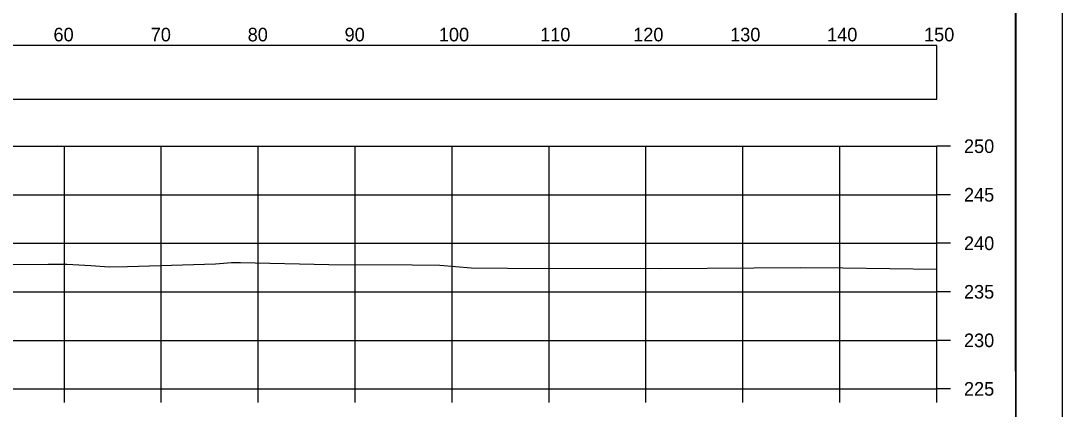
# Model space of a CAD drawing. Extents: x 1369627 to 1374022, y 380035 to 398173.
# Drawn here: x 1372154 to 1372261.5, y 388247.5 to 388287.5 of the extents above; entities that cross this region are included whole.
import ezdxf

# ---------------------------------------------------------------- set-up
doc = ezdxf.new("R2010")
doc.units = 0
for name, color, linetype in [('Default', 7, 'Continuous'), ('R_Axis', 7, 'Continuous'), ('R_Axis Annot', 7, 'Continuous'), ('R_Border', 7, 'Continuous'), ('R_Exist Surface', 7, 'Continuous'), ('R_Grid', 7, 'Continuous'), ('R_No Plot', 7, 'Continuous')]:
    doc.layers.add(name, color=color, linetype=linetype)

msp = doc.modelspace()

# ---------------------------------------------------------------- linework, layer by layer
at = {"layer": 'Default'}
msp.add_lwpolyline([(1371948.53, 388279.45), (1372248.53, 388279.45), (1372248.53, 388284.97), (1371948.53, 388284.97)], close=True, dxfattribs=at)
at = {"layer": 'R_Axis'}
for p, q in [((1372248.53, 388249.6), (1372248.53, 388274.6)), ((1372249.93, 388274.6), (1372248.53, 388274.6)), ((1372249.93, 388269.6), (1372248.53, 388269.6)), ((1372249.93, 388264.6), (1372248.53, 388264.6)), ((1372249.93, 388259.6), (1372248.53, 388259.6)), ((1372249.93, 388254.6), (1372248.53, 388254.6)), ((1371948.53, 388249.6), (1372248.53, 388249.6)), ((1372158.53, 388248.2), (1372158.53, 388249.6)), ((1372168.53, 388248.2), (1372168.53, 388249.6)), ((1372178.53, 388248.2), (1372178.53, 388249.6)), ((1372188.53, 388248.2), (1372188.53, 388249.6)), ((1372198.53, 388248.2), (1372198.53, 388249.6)), ((1372208.53, 388248.2), (1372208.53, 388249.6)), ((1372218.53, 388248.2), (1372218.53, 388249.6)), ((1372228.53, 388248.2), (1372228.53, 388249.6)), ((1372238.53, 388248.2), (1372238.53, 388249.6)), ((1372248.53, 388248.2), (1372248.53, 388249.6)), ((1372249.93, 388249.6), (1372248.53, 388249.6))]:
    msp.add_line(p, q, dxfattribs=at)
at = {"layer": 'R_Border'}
msp.add_line((1372256.71, 388149.6), (1372256.71, 388355.06), dxfattribs=at)
at = {"layer": 'R_Exist Surface'}
msp.add_lwpolyline([(1372148.22, 388262.42), (1372156.87, 388262.44), (1372158.78, 388262.45), (1372161.27, 388262.32), (1372163.15, 388262.18), (1372165.06, 388262.2), (1372174.13, 388262.49), (1372175.78, 388262.63), (1372176.71, 388262.62), (1372185.81, 388262.41), (1372194.4, 388262.39), (1372197.28, 388262.35), (1372200.5, 388262.08), (1372204.23, 388262.05), (1372220.03, 388262.01), (1372234.48, 388262.09), (1372238.85, 388262.06), (1372248.53, 388261.93)], dxfattribs=at)
at = {"layer": 'R_Grid'}
for p, q in [((1371948.53, 388274.6), (1372248.53, 388274.6)), ((1372158.53, 388249.6), (1372158.53, 388274.6)), ((1372168.53, 388249.6), (1372168.53, 388274.6)), ((1372178.53, 388249.6), (1372178.53, 388274.6)), ((1372188.53, 388249.6), (1372188.53, 388274.6)), ((1372198.53, 388249.6), (1372198.53, 388274.6)), ((1372208.53, 388249.6), (1372208.53, 388274.6)), ((1372218.53, 388249.6), (1372218.53, 388274.6)), ((1372228.53, 388249.6), (1372228.53, 388274.6)), ((1372238.53, 388249.6), (1372238.53, 388274.6)), ((1372248.53, 388249.6), (1372248.53, 388274.6)), ((1371948.53, 388269.6), (1372248.53, 388269.6)), ((1371948.53, 388264.6), (1372248.53, 388264.6)), ((1371948.53, 388259.6), (1372248.53, 388259.6)), ((1371948.53, 388254.6), (1372248.53, 388254.6)), ((1371948.53, 388249.6), (1372248.53, 388249.6))]:
    msp.add_line(p, q, dxfattribs=at)
at = {"layer": 'R_No Plot'}
for points in [[(1371928.12, 388358.96), (1372261.46, 388358.96), (1372261.46, 388145.62), (1371928.12, 388145.62)], [(1372174.45, 388355.06), (1372194.07, 388355.06), (1372194.07, 388345.18), (1372210.18, 388345.18), (1372233.38, 388345.18), (1372233.38, 388312.51), (1372256.59, 388312.51), (1372256.71, 388149.6), (1371940.53, 388149.6), (1371940.53, 388355.06)]]:
    msp.add_lwpolyline(points, close=True, dxfattribs=at)

# ---------------------------------------------------------------- texts
at = {"layer": 'R_Axis Annot'}
for s, p in [('60', (1372157.41, 388285.4)), ('70', (1372167.44, 388285.4)), ('80', (1372177.44, 388285.4)), ('90', (1372187.44, 388285.4)), ('100', (1372197.16, 388285.4)), ('110', (1372207.61, 388285.4)), ('120', (1372217.21, 388285.4)), ('130', (1372227.21, 388285.4)), ('140', (1372237.21, 388285.4)), ('150', (1372247.21, 388285.4)), ('250', (1372251.33, 388273.9)), ('245', (1372251.33, 388268.9)), ('240', (1372251.33, 388263.9)), ('235', (1372251.33, 388258.9)), ('230', (1372251.33, 388253.9)), ('225', (1372251.33, 388248.9))]:
    msp.add_text(s, height=1.4, dxfattribs=at).set_placement(p)

doc.saveas('drawing.dxf')
